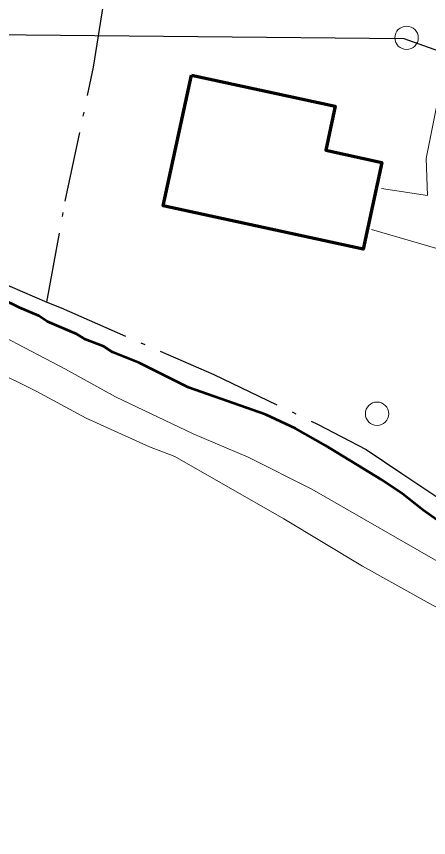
# Model space of a CAD drawing. Extents: x 386081 to 389416, y 5130568 to 5134082.
# Drawn here: x 387076.1 to 387111.4, y 5133611.5 to 5133681.8 of the extents above; entities that cross this region are included whole.
import ezdxf

# ---------------------------------------------------------------- set-up
doc = ezdxf.new("R2010")
doc.units = 0
doc.header["$LTSCALE"] = 1.2
doc.linetypes.add('DOT_DASHED', pattern=[7.7, 5, -1.2, 0.3, -1.2])
for name, color, linetype, lineweight in [('1', 7, 'Continuous', 53), ('19', 7, 'Continuous', 13), ('2', 7, 'Continuous', 13), ('31', 7, 'Continuous', 70), ('36', 7, 'Continuous', 13), ('41', 7, 'DOT_DASHED', 25)]:
    doc.layers.add(name, color=color, linetype=linetype, lineweight=lineweight)

msp = doc.modelspace()

# ---------------------------------------------------------------- linework, layer by layer
at = {"layer": '1'}
msp.add_lwpolyline([(387113.09, 5133638.01), (387110.95, 5133639.53), (387109.18, 5133640.93), (387107.34, 5133642.15), (387102.58, 5133645.06), (387100.01, 5133646.52), (387097.45, 5133647.73), (387090.85, 5133650.03), (387086.64, 5133652.15), (387084.33, 5133653.05), (387083.6, 5133653.53), (387082.03, 5133654.13), (387081.3, 5133654.61), (387078.76, 5133655.68), (387078.04, 5133656.16), (387076.34, 5133656.88), (387074.89, 5133657.6)], dxfattribs=at)
at = {"layer": '19'}
for points in [[(387151.86, 5133687.05), (387151.21, 5133685.41), (387149.53, 5133683.8), (387146.37, 5133681.76), (387128.79, 5133672.2), (387126.54, 5133671.54), (387125.03, 5133671.94), (387119.3, 5133673.14), (387113.82, 5133673.98), (387112.6, 5133674.1), (387112.17, 5133674.04), (387112.05, 5133673.92), (387111.2, 5133669.64), (387111.33, 5133666.47), (387107.37, 5133667.08)], [(387155.66, 5133680.66), (387151.82, 5133679.76), (387149.44, 5133678.58), (387139.86, 5133672.76), (387130.82, 5133667.5), (387121.03, 5133661.92), (387118.53, 5133660.76), (387116.64, 5133660.32), (387115.85, 5133660.63), (387114.87, 5133660.87), (387112.31, 5133661.87), (387106.52, 5133663.55)]]:
    msp.add_lwpolyline(points, dxfattribs=at)
at = {"layer": '2'}
for points in [[(387149.24, 5133610.34), (387143, 5133616.8), (387140.78, 5133618.63), (387139.19, 5133619.45), (387131.96, 5133623.61), (387129.85, 5133625.21), (387126.82, 5133627.01), (387123.74, 5133628.51), (387101.4, 5133641.34), (387095.97, 5133644.08), (387091.25, 5133646.08), (387084.59, 5133649.23), (387080.31, 5133651.61), (387073.32, 5133655.25), (387070.7, 5133657.39), (387069.85, 5133657.75), (387067.91, 5133658.22), (387067.07, 5133658.58), (387066.1, 5133658.81), (387065.25, 5133659.17), (387064.28, 5133659.41), (387059.19, 5133661.56)], [(387143.62, 5133611.34), (387135.25, 5133617.53), (387129.42, 5133621.4), (387128.49, 5133621.61), (387125.98, 5133622.63), (387123.63, 5133623.96), (387121.36, 5133625.62), (387114.77, 5133629.9), (387111.8, 5133631.36), (387105.74, 5133634.73), (387099.03, 5133638.8), (387089.68, 5133644.12), (387087.52, 5133644.95), (387082.1, 5133647.4), (387077.82, 5133649.73), (387070.31, 5133653.44)]]:
    msp.add_lwpolyline(points, dxfattribs=at)
at = {"layer": '31'}
msp.add_lwpolyline([(387091.12, 5133676.78), (387103.41, 5133674.11), (387102.6, 5133670.36), (387107.42, 5133669.3), (387105.81, 5133661.88), (387088.69, 5133665.59)], close=True, dxfattribs=at)
at = {"layer": '36', "lineweight": 25}
msp.add_lwpolyline([(386956.44, 5133696.98), (387053.39, 5133680.44), (387109.3, 5133679.9), (387161.69, 5133661.29), (387192.26, 5133607.05), (387209.76, 5133575.51), (387236.89, 5133535.3), (387279.65, 5133504.07), (387318.52, 5133489.13), (387358.72, 5133484.99)], dxfattribs=at)
at = {"layer": '36'}
for centre in [(387109.528, 5133679.97), (387106.996, 5133647.786)]:
    msp.add_circle(centre, 1, dxfattribs=at)
at = {"layer": '41'}
for points in [[(387078.73, 5133657.35), (387080.3, 5133665.98), (387082.72, 5133677.46), (387084.25, 5133687.08)], [(387073.46, 5133659.59), (387078.73, 5133657.35), (387079.95, 5133656.84), (387093.01, 5133651.14), (387101.91, 5133646.9), (387106.06, 5133644.72), (387109.11, 5133642.66), (387113.39, 5133639.83), (387122.31, 5133634.83), (387122.91, 5133634.49), (387127.9, 5133631.75), (387132.05, 5133629.81)]]:
    msp.add_lwpolyline(points, dxfattribs=at)

doc.saveas('drawing.dxf')
